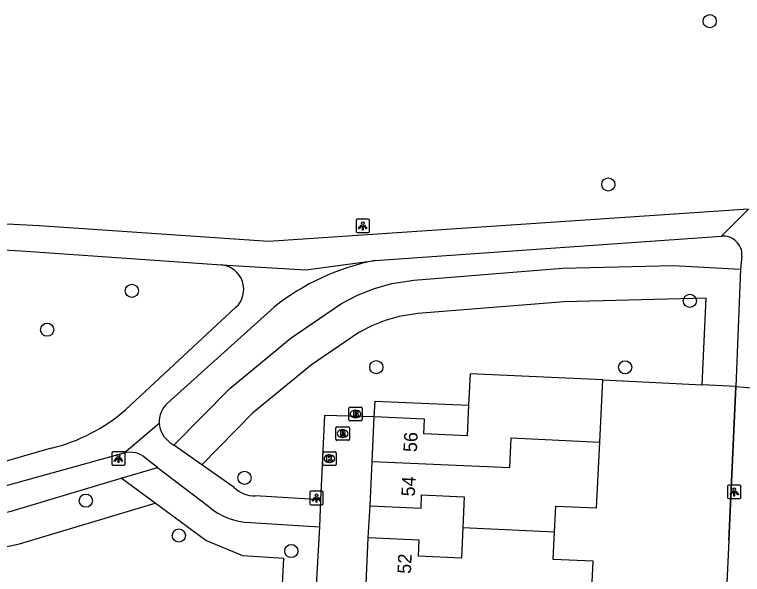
# Model space of a CAD drawing. Extents: x 162990 to 165007, y 383433 to 384336.
# Drawn here: x 164588.9 to 164642.9, y 383966.4 to 384008 of the extents above; entities that cross this region are included whole.
import ezdxf

# ---------------------------------------------------------------- set-up
doc = ezdxf.new("R2010")
doc.units = 0
for name, color, linetype in [('IMGEO_Boom', 7, 'Continuous'), ('IMGEO_Brandkraan', 7, 'Continuous'), ('IMGEO_Groenvoorziening', 7, 'Continuous'), ('IMGEO_Kolk', 7, 'Continuous'), ('IMGEO_Lichtpunt', 7, 'Continuous'), ('IMGEO_Muur', 7, 'Continuous'), ('IMGEO_Pand', 7, 'Continuous'), ('IMGEO_Pand_nummerreeks', 7, 'Continuous'), ('IMGEO_Rioolput', 7, 'Continuous'), ('IMGEO_Voetpad_gesloten', 7, 'Continuous'), ('IMGEO_Voetpad_open', 7, 'Continuous')]:
    doc.layers.add(name, color=color, linetype=linetype)

msp = doc.modelspace()

# ---------------------------------------------------------------- linework, layer by layer
at = {"layer": 'IMGEO_Boom'}
for centre in [(164640.491, 384007.508), (164632.968, 383995.389), (164597.623, 383987.495), (164639.021, 383986.744), (164591.343, 383984.609), (164615.761, 383981.83), (164634.213, 383981.815), (164605.983, 383973.609), (164594.221, 383971.921), (164601.113, 383969.328), (164609.454, 383968.179)]:
    msp.add_circle(centre, 0.489, dxfattribs=at)
at = {"layer": 'IMGEO_Brandkraan'}
for p, q in [((164613.72, 383977.926), (164613.72, 383978.778)), ((164613.795, 383978.852), (164614.647, 383978.852)), ((164614.208, 383978.632), (164614.233, 383978.632)), ((164614.721, 383978.778), (164614.721, 383977.926)), ((164614.231, 383978.072), (164614.206, 383978.072)), ((164614.647, 383977.852), (164613.795, 383977.852))]:
    msp.add_line(p, q, dxfattribs=at)
for points in [[(164613.72, 383977.926), (164613.72, 383978.778)], [(164613.795, 383978.852), (164614.647, 383978.852)], [(164614.721, 383978.778), (164614.721, 383977.926)], [(164614.068, 383978.552), (164614.068, 383978.152), (164614.281, 383978.152)], [(164614.299, 383978.552), (164614.068, 383978.552)], [(164614.247, 383978.471), (164614.193, 383978.471), (164614.193, 383978.395)], [(164614.193, 383978.395), (164614.246, 383978.395)], [(164614.255, 383978.319), (164614.193, 383978.319), (164614.193, 383978.238)], [(164614.193, 383978.238), (164614.255, 383978.238)], [(164614.647, 383977.852), (164613.795, 383977.852)]]:
    msp.add_lwpolyline(points, dxfattribs=at)
for centre, radius, start, end in [((164613.797, 383978.776), 0.0765, 91.552, 178.448), ((164613.797, 383978.776), 0.0765, 91.552, 178.448), ((164614.645, 383978.776), 0.0765, 1.552, 88.448), ((164614.645, 383978.776), 0.0765, 1.552, 88.448), ((164614.248, 383978.433), 0.0379, 267.8285, 90.9355), ((164614.256, 383978.278), 0.0404, 269.8759, 90.5077), ((164614.287, 383978.403), 0.251, 268.6676, 293.5347), ((164614.303, 383978.407), 0.145, 59.4692, 91.5367), ((164614.328, 383978.454), 0.0922, 285.5137, 58.1501), ((164614.333, 383978.262), 0.105, 301.3115, 78.989), ((164613.797, 383977.928), 0.0765, 181.552, 268.448), ((164613.797, 383977.928), 0.0765, 181.552, 268.448), ((164614.645, 383977.928), 0.0765, 271.552, 358.448), ((164614.645, 383977.928), 0.0765, 271.552, 358.448)]:
    msp.add_arc(centre, radius, start, end, dxfattribs=at)
for centre, major_axis, ratio, start_param, end_param in [((164614.207, 383978.352), (-0.387, 0.002), 0.722429, 4.712389, 7.853982), ((164614.232, 383978.352), (-0.39, 0.002), 0.717154, 1.570796, 4.712389)]:
    msp.add_ellipse(centre, major_axis=major_axis, ratio=ratio, start_param=start_param, end_param=end_param, dxfattribs=at)
at = {"layer": 'IMGEO_Groenvoorziening'}
for points in [[(164600.748, 383976.039), (164604.89, 383980.251), (164609.45, 383984.008), (164613.188, 383986.547), (164614.374, 383987.17), (164615.619, 383987.666), (164616.909, 383988.029), (164618.537, 383988.288), (164629.574, 383989.165), (164637.775, 383989.382), (164642.776, 383989.09)], [(164639.935, 383980.516), (164640.234, 383986.946), (164629.706, 383986.668), (164618.833, 383985.804), (164617.446, 383985.583), (164616.422, 383985.295), (164615.421, 383984.896), (164614.476, 383984.4), (164610.95, 383982.005), (164606.581, 383978.405), (164602.819, 383974.579)], [(164632.575, 383980.889), (164639.935, 383980.516)], [(164642.432, 383980.39), (164639.935, 383980.516)], [(164615.602, 383978.129), (164615.668, 383979.303), (164622.608, 383979.006)], [(164596.838, 383973.585), (164599.534, 383974.391)], [(164574.052, 383969.115), (164577.096, 383969.418), (164579.892, 383969.486), (164582.57, 383969.838), (164588.684, 383971.144), (164596.838, 383973.585)], [(164599.353, 383971.728), (164596.838, 383973.585)], [(164577.706, 383966.909), (164582.94, 383967.361), (164589.305, 383968.72), (164599.353, 383971.728)], [(164604.743, 383965.37), (164608.783, 383965.246), (164608.914, 383967.635), (164605.849, 383967.831), (164603.112, 383968.953), (164599.353, 383971.728)]]:
    msp.add_lwpolyline(points, dxfattribs=at)
at = {"layer": 'IMGEO_Kolk'}
for p, q in [((164611.783, 383974.612), (164611.783, 383975.464)), ((164611.858, 383975.538), (164612.71, 383975.538)), ((164612.784, 383975.464), (164612.784, 383974.612)), ((164612.271, 383975.318), (164612.296, 383975.318)), ((164612.71, 383974.538), (164611.858, 383974.538)), ((164612.294, 383974.758), (164612.269, 383974.758))]:
    msp.add_line(p, q, dxfattribs=at)
for points in [[(164611.783, 383974.612), (164611.783, 383975.464)], [(164611.858, 383975.538), (164612.71, 383975.538)], [(164612.784, 383975.464), (164612.784, 383974.612)], [(164612.104, 383975.238), (164612.227, 383975.238), (164612.227, 383975.087), (164612.357, 383975.238), (164612.521, 383975.238), (164612.375, 383975.087), (164612.528, 383974.838), (164612.376, 383974.838), (164612.291, 383975.002), (164612.227, 383974.935), (164612.227, 383974.838), (164612.104, 383974.838), (164612.104, 383975.238)], [(164612.71, 383974.538), (164611.858, 383974.538)]]:
    msp.add_lwpolyline(points, dxfattribs=at)
for centre, start, end in [((164611.86, 383975.462), 91.552, 178.448), ((164611.86, 383975.462), 91.552, 178.448), ((164612.708, 383975.462), 1.552, 88.448), ((164612.708, 383975.462), 1.552, 88.448), ((164611.86, 383974.614), 181.552, 268.448), ((164611.86, 383974.614), 181.552, 268.448), ((164612.708, 383974.614), 271.552, 358.448), ((164612.708, 383974.614), 271.552, 358.448)]:
    msp.add_arc(centre, 0.0765, start, end, dxfattribs=at)
for centre, major_axis, ratio, start_param, end_param in [((164612.27, 383975.038), (-0.387, 0.002), 0.722429, 4.712389, 7.853982), ((164612.295, 383975.038), (-0.39, 0.002), 0.717154, 1.570796, 4.712389)]:
    msp.add_ellipse(centre, major_axis=major_axis, ratio=ratio, start_param=start_param, end_param=end_param, dxfattribs=at)
at = {"layer": 'IMGEO_Lichtpunt'}
for p, q in [((164614.257, 383992.712), (164614.257, 383991.905)), ((164614.257, 383992.712), (164614.257, 383991.905)), ((164615.159, 383992.807), (164614.351, 383992.807)), ((164615.159, 383992.807), (164614.351, 383992.807)), ((164615.253, 383991.905), (164615.253, 383992.712)), ((164615.253, 383991.905), (164615.253, 383992.712)), ((164614.351, 383991.811), (164615.159, 383991.811)), ((164614.351, 383991.811), (164615.159, 383991.811)), ((164596.135, 383975.455), (164596.135, 383974.648)), ((164596.135, 383975.455), (164596.135, 383974.648)), ((164597.037, 383975.55), (164596.229, 383975.55)), ((164597.037, 383975.55), (164596.229, 383975.55)), ((164597.131, 383974.648), (164597.131, 383975.455)), ((164597.131, 383974.648), (164597.131, 383975.455)), ((164596.229, 383974.554), (164597.037, 383974.554)), ((164596.229, 383974.554), (164597.037, 383974.554)), ((164641.815, 383972.971), (164641.815, 383972.164)), ((164641.815, 383972.971), (164641.815, 383972.164)), ((164642.717, 383973.066), (164641.909, 383973.066)), ((164642.717, 383973.066), (164641.909, 383973.066)), ((164642.811, 383972.164), (164642.811, 383972.971)), ((164642.811, 383972.164), (164642.811, 383972.971)), ((164610.829, 383972.52), (164610.829, 383971.713)), ((164610.829, 383972.52), (164610.829, 383971.713)), ((164611.731, 383972.615), (164610.923, 383972.615)), ((164611.731, 383972.615), (164610.923, 383972.615)), ((164611.825, 383971.713), (164611.825, 383972.52)), ((164611.825, 383971.713), (164611.825, 383972.52)), ((164610.923, 383971.619), (164611.731, 383971.619)), ((164610.923, 383971.619), (164611.731, 383971.619)), ((164641.909, 383972.07), (164642.717, 383972.07)), ((164641.909, 383972.07), (164642.717, 383972.07))]:
    msp.add_line(p, q, dxfattribs=at)
for points in [[(164614.631, 383992.376), (164614.67, 383992.348), (164614.482, 383992.086), (164614.444, 383992.113), (164614.631, 383992.376)], [(164614.733, 383992.328), (164614.78, 383992.328), (164614.78, 383992.006), (164614.733, 383992.006), (164614.733, 383992.328)], [(164614.843, 383992.348), (164614.881, 383992.375), (164615.068, 383992.113), (164615.029, 383992.085), (164614.843, 383992.348)], [(164596.509, 383975.119), (164596.548, 383975.091), (164596.36, 383974.829), (164596.322, 383974.856), (164596.509, 383975.119)], [(164596.611, 383975.071), (164596.658, 383975.071), (164596.658, 383974.749), (164596.611, 383974.749), (164596.611, 383975.071)], [(164596.721, 383975.091), (164596.759, 383975.118), (164596.946, 383974.856), (164596.907, 383974.828), (164596.721, 383975.091)], [(164642.189, 383972.635), (164642.228, 383972.607), (164642.04, 383972.345), (164642.002, 383972.372), (164642.189, 383972.635)], [(164642.401, 383972.607), (164642.439, 383972.634), (164642.626, 383972.372), (164642.587, 383972.344), (164642.401, 383972.607)], [(164611.203, 383972.184), (164611.242, 383972.156), (164611.054, 383971.894), (164611.016, 383971.921), (164611.203, 383972.184)], [(164611.305, 383972.136), (164611.352, 383972.136), (164611.352, 383971.814), (164611.305, 383971.814), (164611.305, 383972.136)], [(164611.415, 383972.156), (164611.453, 383972.183), (164611.64, 383971.921), (164611.601, 383971.893), (164611.415, 383972.156)], [(164642.291, 383972.587), (164642.338, 383972.587), (164642.338, 383972.265), (164642.291, 383972.265), (164642.291, 383972.587)]]:
    msp.add_lwpolyline(points, dxfattribs=at)
for centre in [(164614.756, 383992.51), (164596.634, 383975.253), (164642.314, 383972.769), (164611.328, 383972.318)]:
    msp.add_circle(centre, 0.0994, dxfattribs=at)
for centre, start, end in [((164614.351, 383992.712), 90, 180), ((164614.351, 383992.712), 90, 180), ((164615.159, 383992.712), 0, 90), ((164615.159, 383992.712), 0, 90), ((164614.351, 383991.905), 180, 270), ((164614.351, 383991.905), 180, 270), ((164615.159, 383991.905), 270, 0), ((164615.159, 383991.905), 270, 360), ((164596.229, 383975.455), 90, 180), ((164596.229, 383975.455), 90, 180), ((164597.037, 383975.455), 0, 90), ((164597.037, 383975.455), 0, 90), ((164596.229, 383974.648), 180, 270), ((164596.229, 383974.648), 180, 270), ((164597.037, 383974.648), 270, 0), ((164597.037, 383974.648), 270, 360), ((164641.909, 383972.971), 90, 180), ((164641.909, 383972.971), 90, 180), ((164642.717, 383972.971), 0, 90), ((164642.717, 383972.971), 0, 90), ((164610.923, 383972.52), 90, 180), ((164610.923, 383972.52), 90, 180), ((164611.731, 383972.52), 0, 90), ((164611.731, 383972.52), 0, 90), ((164641.909, 383972.164), 180, 270), ((164641.909, 383972.164), 180, 270), ((164642.717, 383972.164), 270, 0), ((164642.717, 383972.164), 270, 360), ((164610.923, 383971.713), 180, 270), ((164610.923, 383971.713), 180, 270), ((164611.731, 383971.713), 270, 0), ((164611.731, 383971.713), 270, 360)]:
    msp.add_arc(centre, 0.0946, start, end, dxfattribs=at)
at = {"layer": 'IMGEO_Muur'}
msp.add_lwpolyline([(164641.897, 383968.951), (164642.432, 383980.39)], dxfattribs=at)
at = {"layer": 'IMGEO_Pand'}
for points in [[(164632.575, 383980.889), (164622.718, 383981.339), (164622.608, 383979.006)], [(164632.346, 383976.269), (164632.575, 383980.889)], [(164622.608, 383979.006), (164622.501, 383976.732), (164619.294, 383976.879), (164619.343, 383977.959), (164615.602, 383978.129)], [(164615.452, 383974.838), (164615.602, 383978.129)], [(164615.452, 383974.838), (164625.66, 383974.373), (164625.769, 383976.577), (164632.346, 383976.269)], [(164628.98, 383969.618), (164629.067, 383971.52), (164632.104, 383971.381), (164632.346, 383976.269)], [(164615.301, 383971.545), (164615.452, 383974.838)], [(164615.301, 383971.545), (164619.08, 383971.373), (164619.125, 383972.354), (164622.288, 383972.209), (164622.184, 383969.932)], [(164622.184, 383969.932), (164622.08, 383967.653), (164618.883, 383967.799), (164618.938, 383968.998), (164615.164, 383969.17)], [(164622.184, 383969.932), (164628.98, 383969.618)], [(164631.629, 383962.799), (164631.84, 383967.422), (164628.886, 383967.557), (164628.98, 383969.618)], [(164615.008, 383965.738), (164615.164, 383969.17)]]:
    msp.add_lwpolyline(points, dxfattribs=at)
at = {"layer": 'IMGEO_Rioolput'}
for p, q in [((164612.764, 383976.471), (164612.764, 383977.323)), ((164612.839, 383977.397), (164613.691, 383977.397)), ((164613.252, 383977.177), (164613.277, 383977.177)), ((164613.765, 383977.323), (164613.765, 383976.471)), ((164613.275, 383976.617), (164613.25, 383976.617)), ((164613.691, 383976.397), (164612.839, 383976.397))]:
    msp.add_line(p, q, dxfattribs=at)
for points in [[(164612.764, 383976.471), (164612.764, 383977.323)], [(164612.839, 383977.397), (164613.691, 383977.397)], [(164613.353, 383977.095), (164613.101, 383977.097), (164613.101, 383976.697)], [(164613.279, 383977.016), (164613.225, 383977.016), (164613.225, 383976.935)], [(164613.765, 383977.323), (164613.765, 383976.471)], [(164613.101, 383976.697), (164613.225, 383976.697), (164613.225, 383976.859), (164613.236, 383976.859)], [(164613.225, 383976.935), (164613.277, 383976.935)], [(164613.283, 383976.83), (164613.354, 383976.697), (164613.494, 383976.697), (164613.429, 383976.823)], [(164613.691, 383976.397), (164612.839, 383976.397)]]:
    msp.add_lwpolyline(points, dxfattribs=at)
for centre, radius, start, end in [((164612.841, 383977.321), 0.0765, 91.552, 178.448), ((164612.841, 383977.321), 0.0765, 91.552, 178.448), ((164613.285, 383976.92), 0.0964, 77.0061, 93.1865), ((164613.299, 383976.977), 0.0378, 276.6634, 79.6772), ((164613.352, 383976.985), 0.109, 350.3612, 89.416), ((164613.35, 383976.985), 0.112, 277.5842, 350.9817), ((164613.689, 383977.321), 0.0765, 1.552, 88.448), ((164613.689, 383977.321), 0.0765, 1.552, 88.448), ((164612.841, 383976.473), 0.0765, 181.552, 268.448), ((164612.841, 383976.473), 0.0765, 181.552, 268.448), ((164613.235, 383976.806), 0.0533, 26.0293, 88.6989), ((164613.261, 383977.124), 0.19, 274.7715, 282.9687), ((164613.334, 383976.77), 0.108, 29.5134, 73.7905), ((164613.689, 383976.473), 0.0765, 271.552, 358.448), ((164613.689, 383976.473), 0.0765, 271.552, 358.448)]:
    msp.add_arc(centre, radius, start, end, dxfattribs=at)
for centre, major_axis, ratio, start_param, end_param in [((164613.251, 383976.897), (-0.387, 0.002), 0.722429, 4.712389, 7.853982), ((164613.276, 383976.897), (-0.39, 0.002), 0.717154, 1.570796, 4.712389)]:
    msp.add_ellipse(centre, major_axis=major_axis, ratio=ratio, start_param=start_param, end_param=end_param, dxfattribs=at)
at = {"layer": 'IMGEO_Voetpad_gesloten'}
for points in [[(164643.365, 383993.546), (164607.772, 383991.148), (164590.789, 383992.31), (164572.346, 383993.262)], [(164643.365, 383993.546), (164641.363, 383991.554)], [(164615.682, 383989.742), (164641.363, 383991.554)], [(164561.116, 383988.736), (164568.241, 383990.291), (164575.259, 383991.254), (164589.42, 383990.473), (164604.274, 383989.411)], [(164642.885, 383990.077), (164642.776, 383989.09)], [(164604.274, 383989.411), (164610.543, 383989.061), (164615.682, 383989.742)], [(164642.776, 383989.09), (164642.432, 383980.39)], [(164605.346, 383986.268), (164597.193, 383978.695)], [(164608.176, 383986.29), (164600.284, 383979.167)], [(164642.432, 383980.39), (164644.52, 383980.229)], [(164597.046, 383975.435), (164599.665, 383977.663)], [(164600.459, 383976.243), (164600.748, 383976.039)], [(164602.819, 383974.579), (164600.748, 383976.039)], [(164591.636, 383975.813), (164582.381, 383973.149), (164580.521, 383972.909), (164564.225, 383972.682)], [(164597.046, 383975.435), (164582.502, 383971.41), (164581.171, 383971.038), (164565.046, 383970.594)], [(164599.534, 383974.391), (164598.64, 383975.072)], [(164599.534, 383974.391), (164603.337, 383971.492)], [(164605.216, 383972.889), (164602.819, 383974.579)], [(164611.614, 383971.982), (164606.786, 383972.27)], [(164611.614, 383971.982), (164611.546, 383969.972)], [(164606.418, 383970.3), (164611.546, 383969.972)]]:
    msp.add_lwpolyline(points, dxfattribs=at)
for centre, radius, start, end in [((164641.475, 383990.147), 1.412, 357.1674, 94.552), ((164604.108, 383987.6), 1.819, 312.9133, 84.7531), ((164619.036, 383972.562), 17.504, 101.0473, 128.348), ((164601.527, 383977.776), 1.866, 131.7903, 183.4686), ((164588.559, 383988.543), 13.097, 283.5859, 311.2389), ((164601.527, 383977.772), 1.866, 183.3617, 235.0622), ((164597.534, 383973.897), 1.613, 46.7329, 107.6088), ((164606.796, 383974.595), 2.325, 227.2063, 269.7582), ((164606.482, 383975.043), 4.744, 228.4714, 269.2269)]:
    msp.add_arc(centre, radius, start, end, dxfattribs=at)
at = {"layer": 'IMGEO_Voetpad_open'}
for points in [[(164642.432, 383980.39), (164641.897, 383968.951), (164640.249, 383933.756)], [(164615.602, 383978.129), (164611.92, 383978.232), (164611.614, 383971.982)], [(164615.164, 383969.17), (164615.301, 383971.545)], [(164611.546, 383969.972), (164611.281, 383965.17), (164610.941, 383958.962), (164604.306, 383959.34)]]:
    msp.add_lwpolyline(points, dxfattribs=at)

# ---------------------------------------------------------------- texts
at = {"layer": 'IMGEO_Pand_nummerreeks'}
for s, rotation, p in [('56', 87.3824, (164618.766, 383975.508)), ('54', 87.3824, (164618.615, 383972.216)), ('52', 87.3974, (164618.325, 383966.476))]:
    msp.add_text(s, height=1, rotation=rotation, dxfattribs=at).set_placement(p)

doc.saveas('drawing.dxf')
